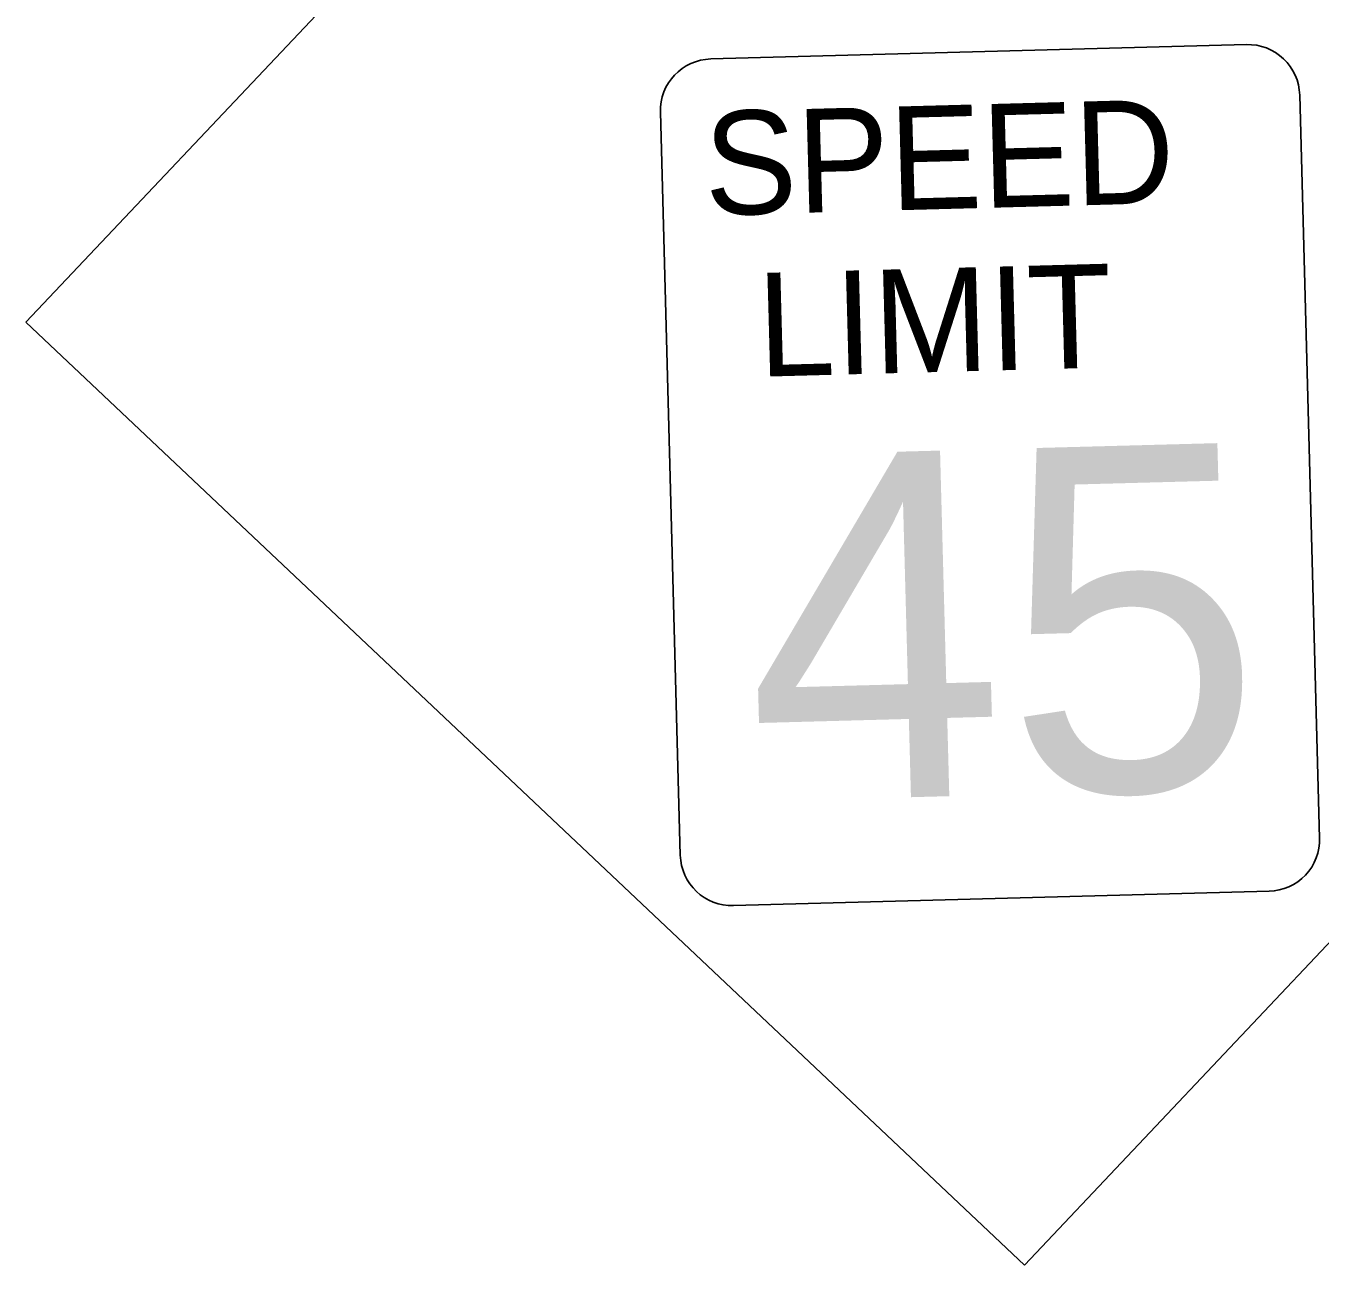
# Model space of a CAD drawing. Extents: x 1929624 to 1936506, y 596315 to 605721.
# Drawn here: x 1929898.82 to 1929923.43, y 598221.43 to 598244.99 of the extents above; entities that cross this region are included whole.
import ezdxf

# ---------------------------------------------------------------- set-up
doc = ezdxf.new("R2010")
doc.units = 0
doc.layers.add('Default', color=7, linetype='Continuous')

msp = doc.modelspace()

# ---------------------------------------------------------------- linework, layer by layer
at = {"layer": 'Default'}
for p, q in [((1929916.748, 598258.321), (1929898.819, 598239.353)), ((1929911.841, 598244.359), (1929922.026, 598244.632)), ((1929923.038, 598243.673), (1929923.417, 598229.547)), ((1929911.261, 598229.22), (1929910.882, 598243.347)), ((1929935.73, 598240.409), (1929917.803, 598221.426)), ((1929917.803, 598221.426), (1929898.819, 598239.353)), ((1929922.458, 598228.535), (1929912.273, 598228.261))]:
    msp.add_line(p, q, dxfattribs=at)
for centre, start, end in [((1929922.052, 598243.647), 1.5377, 91.5377), ((1929911.868, 598243.373), 91.5377, 181.5377), ((1929922.431, 598229.52), 271.5377, 1.5377), ((1929912.247, 598229.247), 181.5377, 271.5377)]:
    msp.add_arc(centre, 0.986, start, end, dxfattribs=at)

# ---------------------------------------------------------------- texts
for s, height, p in [('SPEED', 1.9719, (1929911.741, 598241.384)), ('LIMIT', 1.9719, (1929912.754, 598238.316)), ('45', 6.5729, (1929912.596, 598230.241))]:
    msp.add_text(s, height=height, rotation=1.5377, dxfattribs=at).set_placement(p)

doc.saveas('drawing.dxf')
